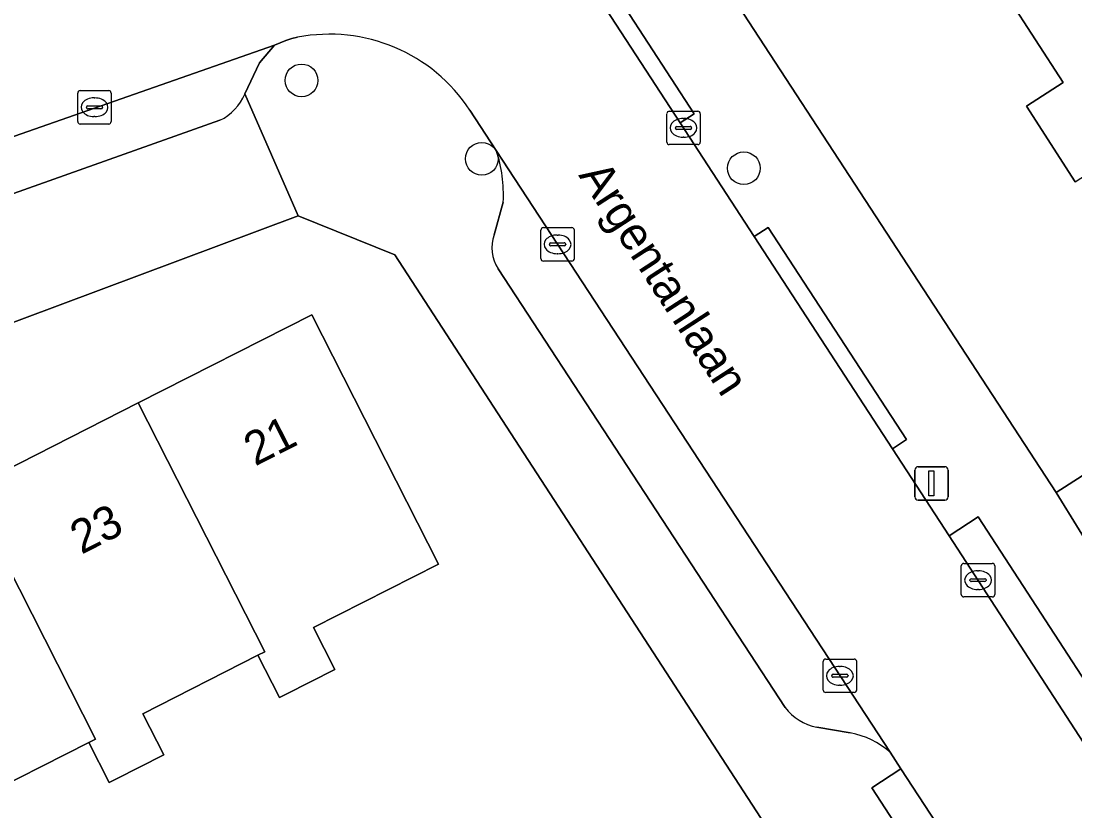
# Model space of a CAD drawing. Extents: x 158472 to 159562, y 388525 to 389606.
# Drawn here: x 159068.88 to 159100.38, y 389057.63 to 389081.24 of the extents above; entities that cross this region are included whole.
import ezdxf

# ---------------------------------------------------------------- set-up
doc = ezdxf.new("R2010")
doc.units = 0
for name, color, linetype in [('IMGEO_Boom', 7, 'Continuous'), ('IMGEO_Erf', 7, 'Continuous'), ('IMGEO_Kolk', 7, 'Continuous'), ('IMGEO_Lichtmast', 7, 'Continuous'), ('IMGEO_Openbare_ruimte_label', 7, 'Continuous'), ('IMGEO_Pand', 7, 'Continuous'), ('IMGEO_Pand_nummerreeks', 7, 'Continuous'), ('IMGEO_Parkeervlak_open', 7, 'Continuous'), ('IMGEO_Rijbaan_lokaal_open', 7, 'Continuous'), ('IMGEO_Voetpad_open', 7, 'Continuous')]:
    doc.layers.add(name, color=color, linetype=linetype)

msp = doc.modelspace()

# ---------------------------------------------------------------- linework, layer by layer
at = {"layer": 'IMGEO_Boom'}
for centre in [(159077.263, 389079.466), (159082.652, 389077.122), (159090.484, 389076.84)]:
    msp.add_circle(centre, 0.489, dxfattribs=at)
at = {"layer": 'IMGEO_Erf'}
msp.add_lwpolyline([(159119.172, 389092.84), (159121.478, 389094.323), (159119.689, 389097.067), (159117.383, 389095.584), (159114.72, 389099.727), (159112.967, 389102.453), (159112.355, 389103.863), (159105.666, 389101.556), (159104.497, 389101.153), (159098.128, 389097.317), (159091.388, 389092.916), (159084.761, 389090.21), (159099.821, 389067.144), (159112.582, 389075.323), (159114.467, 389076.531), (159124.299, 389085.017), (159123.588, 389085.971), (159121.101, 389089.839), (159119.37, 389088.719), (159118.146, 389090.623), (159119.88, 389091.738)], close=True, dxfattribs=at)
for points in [[(159100.391, 389076.438), (159098.931, 389078.694), (159100.032, 389079.406), (159098.375, 389081.967), (159096.799, 389084.404), (159095.715, 389083.702), (159094.247, 389085.97), (159092.78, 389088.238), (159093.932, 389088.983), (159092.159, 389091.724), (159096.358, 389094.44), (159099.075, 389096.198), (159101.292, 389092.771)], [(159066.098, 389037.289), (159071.447, 389039.997), (159069.543, 389043.676), (159072.197, 389045.049), (159074.462, 389046.22), (159076.365, 389042.541), (159085.665, 389047.243), (159084.321, 389049.347), (159082.663, 389051.94), (159088.604, 389055.737), (159088.772, 389055.474), (159091.245, 389057.036), (159080.051, 389074.25), (159077.157, 389075.415), (159065.296, 389070.988)], [(159067.306, 389067.248), (159072.382, 389069.827), (159077.567, 389072.462), (159081.358, 389065.008), (159077.622, 389063.109), (159078.255, 389061.862), (159076.803, 389061.124), (159076.604, 389061.023), (159075.961, 389062.287), (159072.519, 389060.536), (159073.143, 389059.31), (159071.71, 389058.581), (159071.515, 389058.482), (159070.906, 389059.68), (159067.402, 389057.898)]]:
    msp.add_lwpolyline(points, dxfattribs=at)
at = {"layer": 'IMGEO_Kolk'}
for p, q in [((159070.572, 389078.236), (159070.572, 389079.088)), ((159070.647, 389079.162), (159071.499, 389079.162)), ((159071.06, 389078.942), (159071.085, 389078.942)), ((159071.573, 389079.088), (159071.573, 389078.236)), ((159070.831, 389078.656), (159070.831, 389078.668)), ((159070.874, 389078.705), (159071.272, 389078.705)), ((159071.315, 389078.668), (159071.315, 389078.656)), ((159071.269, 389078.619), (159070.871, 389078.619)), ((159071.083, 389078.382), (159071.058, 389078.382)), ((159088.181, 389077.619), (159088.181, 389078.471)), ((159088.256, 389078.545), (159089.108, 389078.545)), ((159088.669, 389078.325), (159088.694, 389078.325)), ((159089.182, 389078.471), (159089.182, 389077.619)), ((159071.499, 389078.162), (159070.647, 389078.162)), ((159088.44, 389078.039), (159088.44, 389078.051)), ((159088.878, 389078.002), (159088.48, 389078.002)), ((159088.483, 389078.088), (159088.881, 389078.088)), ((159088.924, 389078.051), (159088.924, 389078.039)), ((159088.692, 389077.765), (159088.667, 389077.765)), ((159089.108, 389077.545), (159088.256, 389077.545)), ((159084.416, 389074.138), (159084.416, 389074.99)), ((159084.491, 389075.064), (159085.343, 389075.064)), ((159084.904, 389074.844), (159084.929, 389074.844)), ((159085.417, 389074.99), (159085.417, 389074.138)), ((159084.675, 389074.558), (159084.675, 389074.57)), ((159084.718, 389074.607), (159085.116, 389074.607)), ((159085.159, 389074.57), (159085.159, 389074.558)), ((159085.113, 389074.521), (159084.715, 389074.521)), ((159084.927, 389074.284), (159084.902, 389074.284)), ((159085.343, 389074.064), (159084.491, 389074.064)), ((159096.984, 389064.101), (159096.984, 389064.953)), ((159097.059, 389065.027), (159097.911, 389065.027)), ((159097.472, 389064.807), (159097.497, 389064.807)), ((159097.985, 389064.953), (159097.985, 389064.101)), ((159097.243, 389064.521), (159097.243, 389064.533)), ((159097.681, 389064.484), (159097.283, 389064.484)), ((159097.286, 389064.57), (159097.684, 389064.57)), ((159097.727, 389064.533), (159097.727, 389064.521)), ((159097.495, 389064.247), (159097.47, 389064.247)), ((159097.911, 389064.027), (159097.059, 389064.027)), ((159092.855, 389061.244), (159092.855, 389062.096)), ((159092.93, 389062.17), (159093.782, 389062.17)), ((159093.343, 389061.95), (159093.368, 389061.95)), ((159093.856, 389062.096), (159093.856, 389061.244)), ((159093.114, 389061.664), (159093.114, 389061.676)), ((159093.552, 389061.627), (159093.154, 389061.627)), ((159093.157, 389061.713), (159093.555, 389061.713)), ((159093.598, 389061.676), (159093.598, 389061.664)), ((159093.366, 389061.39), (159093.341, 389061.39)), ((159093.782, 389061.17), (159092.93, 389061.17))]:
    msp.add_line(p, q, dxfattribs=at)
for points in [[(159070.572, 389078.236), (159070.572, 389079.088)], [(159070.647, 389079.162), (159071.499, 389079.162)], [(159071.573, 389079.088), (159071.573, 389078.236)], [(159088.181, 389077.619), (159088.181, 389078.471)], [(159088.256, 389078.545), (159089.108, 389078.545)], [(159089.182, 389078.471), (159089.182, 389077.619)], [(159071.499, 389078.162), (159070.647, 389078.162)], [(159089.108, 389077.545), (159088.256, 389077.545)], [(159084.416, 389074.138), (159084.416, 389074.99)], [(159084.491, 389075.064), (159085.343, 389075.064)], [(159085.417, 389074.99), (159085.417, 389074.138)], [(159085.343, 389074.064), (159084.491, 389074.064)], [(159096.984, 389064.101), (159096.984, 389064.953)], [(159097.059, 389065.027), (159097.911, 389065.027)], [(159097.985, 389064.953), (159097.985, 389064.101)], [(159097.911, 389064.027), (159097.059, 389064.027)], [(159092.855, 389061.244), (159092.855, 389062.096)], [(159092.93, 389062.17), (159093.782, 389062.17)], [(159093.856, 389062.096), (159093.856, 389061.244)], [(159093.782, 389061.17), (159092.93, 389061.17)]]:
    msp.add_lwpolyline(points, dxfattribs=at)
for centre, radius, start, end in [((159070.649, 389079.086), 0.0765, 91.552, 178.448), ((159070.649, 389079.086), 0.0765, 91.552, 178.448), ((159071.497, 389079.086), 0.0765, 1.552, 88.448), ((159071.497, 389079.086), 0.0765, 1.552, 88.448), ((159070.871, 389078.665), 0.0403, 85.8775, 175.7526), ((159070.868, 389078.655), 0.0366, 178.938, 274.7102), ((159071.272, 389078.662), 0.043, 264.8664, 352.4533), ((159071.276, 389078.667), 0.0386, 1.7309, 96.639), ((159088.258, 389078.469), 0.0765, 91.552, 178.448), ((159088.258, 389078.469), 0.0765, 91.552, 178.448), ((159089.106, 389078.469), 0.0765, 1.552, 88.448), ((159089.106, 389078.469), 0.0765, 1.552, 88.448), ((159070.649, 389078.238), 0.0765, 181.552, 268.448), ((159070.649, 389078.238), 0.0765, 181.552, 268.448), ((159071.497, 389078.238), 0.0765, 271.552, 358.448), ((159071.497, 389078.238), 0.0765, 271.552, 358.448), ((159088.48, 389078.048), 0.0403, 85.8775, 175.7526), ((159088.477, 389078.038), 0.0366, 178.938, 274.7102), ((159088.881, 389078.045), 0.043, 264.8664, 352.4533), ((159088.885, 389078.05), 0.0386, 1.7309, 96.639), ((159088.258, 389077.621), 0.0765, 181.552, 268.448), ((159088.258, 389077.621), 0.0765, 181.552, 268.448), ((159089.106, 389077.621), 0.0765, 271.552, 358.448), ((159089.106, 389077.621), 0.0765, 271.552, 358.448), ((159084.493, 389074.988), 0.0765, 91.552, 178.448), ((159084.493, 389074.988), 0.0765, 91.552, 178.448), ((159085.341, 389074.988), 0.0765, 1.552, 88.448), ((159085.341, 389074.988), 0.0765, 1.552, 88.448), ((159084.715, 389074.567), 0.0403, 85.8775, 175.7526), ((159084.712, 389074.557), 0.0366, 178.938, 274.7102), ((159085.116, 389074.564), 0.043, 264.8664, 352.4533), ((159085.12, 389074.569), 0.0386, 1.7309, 96.639), ((159084.493, 389074.14), 0.0765, 181.552, 268.448), ((159084.493, 389074.14), 0.0765, 181.552, 268.448), ((159085.341, 389074.14), 0.0765, 271.552, 358.448), ((159085.341, 389074.14), 0.0765, 271.552, 358.448), ((159097.061, 389064.951), 0.0765, 91.552, 178.448), ((159097.061, 389064.951), 0.0765, 91.552, 178.448), ((159097.909, 389064.951), 0.0765, 1.552, 88.448), ((159097.909, 389064.951), 0.0765, 1.552, 88.448), ((159097.283, 389064.53), 0.0403, 85.8775, 175.7526), ((159097.28, 389064.52), 0.0366, 178.938, 274.7102), ((159097.684, 389064.527), 0.043, 264.8664, 352.4533), ((159097.688, 389064.532), 0.0386, 1.7309, 96.639), ((159097.061, 389064.103), 0.0765, 181.552, 268.448), ((159097.061, 389064.103), 0.0765, 181.552, 268.448), ((159097.909, 389064.103), 0.0765, 271.552, 358.448), ((159097.909, 389064.103), 0.0765, 271.552, 358.448), ((159092.932, 389062.094), 0.0765, 91.552, 178.448), ((159092.932, 389062.094), 0.0765, 91.552, 178.448), ((159093.78, 389062.094), 0.0765, 1.552, 88.448), ((159093.78, 389062.094), 0.0765, 1.552, 88.448), ((159093.154, 389061.673), 0.0403, 85.8775, 175.7526), ((159093.151, 389061.663), 0.0366, 178.938, 274.7102), ((159093.555, 389061.67), 0.043, 264.8664, 352.4533), ((159093.559, 389061.675), 0.0386, 1.7309, 96.639), ((159092.932, 389061.246), 0.0765, 181.552, 268.448), ((159092.932, 389061.246), 0.0765, 181.552, 268.448), ((159093.78, 389061.246), 0.0765, 271.552, 358.448), ((159093.78, 389061.246), 0.0765, 271.552, 358.448)]:
    msp.add_arc(centre, radius, start, end, dxfattribs=at)
for centre, major_axis, ratio, start_param, end_param in [((159071.059, 389078.662), (-0.387, 0.002), 0.722429, 4.712389, 7.853982), ((159071.084, 389078.662), (-0.39, 0.002), 0.717154, 1.570796, 4.712389), ((159088.668, 389078.045), (-0.387, 0.002), 0.722429, 4.712389, 7.853982), ((159088.693, 389078.045), (-0.39, 0.002), 0.717154, 1.570796, 4.712389), ((159084.903, 389074.564), (-0.387, 0.002), 0.722429, 4.712389, 7.853982), ((159084.928, 389074.564), (-0.39, 0.002), 0.717154, 1.570796, 4.712389), ((159097.471, 389064.527), (-0.387, 0.002), 0.722429, 4.712389, 7.853982), ((159097.496, 389064.527), (-0.39, 0.002), 0.717154, 1.570796, 4.712389), ((159093.342, 389061.67), (-0.387, 0.002), 0.722429, 4.712389, 7.853982), ((159093.367, 389061.67), (-0.39, 0.002), 0.717154, 1.570796, 4.712389)]:
    msp.add_ellipse(centre, major_axis=major_axis, ratio=ratio, start_param=start_param, end_param=end_param, dxfattribs=at)
at = {"layer": 'IMGEO_Lichtmast'}
for p, q in [((159095.698, 389067.919), (159096.488, 389067.919)), ((159096.488, 389067.919), (159095.698, 389067.919)), ((159095.598, 389067.019), (159095.598, 389067.819)), ((159095.598, 389067.819), (159095.598, 389067.019)), ((159096.588, 389067.819), (159096.588, 389067.019)), ((159096.588, 389067.019), (159096.588, 389067.819)), ((159096.488, 389066.919), (159095.698, 389066.919)), ((159095.698, 389066.919), (159096.488, 389066.919))]:
    msp.add_line(p, q, dxfattribs=at)
msp.add_lwpolyline([(159096.018, 389067.794), (159096.168, 389067.794), (159096.168, 389067.044), (159096.018, 389067.044), (159096.018, 389067.794)], dxfattribs=at)
for centre, start, end in [((159095.698, 389067.819), 90, 180), ((159095.698, 389067.819), 90, 180), ((159096.488, 389067.819), 0, 90), ((159096.488, 389067.819), 360, 90), ((159095.698, 389067.019), 180, 270), ((159095.698, 389067.019), 180, 270), ((159096.488, 389067.019), 270, 0), ((159096.488, 389067.019), 270, 0)]:
    msp.add_arc(centre, 0.1, start, end, dxfattribs=at)
at = {"layer": 'IMGEO_Pand'}
for points in [[(159098.375, 389081.967), (159100.032, 389079.406), (159098.931, 389078.694), (159100.391, 389076.438), (159109.673, 389082.444), (159108.711, 389083.931), (159107.511, 389083.154), (159105.368, 389086.466), (159100, 389082.993)], [(159072.382, 389069.827), (159076.161, 389062.389), (159075.961, 389062.287), (159076.604, 389061.023), (159076.803, 389061.124), (159078.255, 389061.862), (159077.622, 389063.109), (159081.358, 389065.008), (159077.567, 389072.462)], [(159072.382, 389069.827), (159067.306, 389067.248), (159071.101, 389059.779), (159070.906, 389059.68), (159071.515, 389058.482), (159071.71, 389058.581), (159073.143, 389059.31), (159072.519, 389060.536), (159075.961, 389062.287), (159076.161, 389062.389)], [(159067.306, 389067.248), (159062.23, 389064.669), (159066.032, 389057.184), (159065.853, 389057.093), (159066.475, 389055.871), (159066.653, 389055.962), (159068.03, 389056.662), (159067.402, 389057.898), (159070.906, 389059.68), (159071.101, 389059.779)]]:
    msp.add_lwpolyline(points, close=True, dxfattribs=at)
at = {"layer": 'IMGEO_Parkeervlak_open'}
for points in [[(159075.571, 389079.059), (159076.003, 389079.994), (159076.454, 389080.519), (159065.089, 389076.544), (159059.274, 389074.389), (159052.464, 389071.812)], [(159055.943, 389071.44), (159059.807, 389072.86), (159065.641, 389075.022), (159074.824, 389078.274)], [(159094.853, 389059.385), (159083.083, 389077.37)], [(159083.291, 389075.823), (159083.022, 389074.847)], [(159083.139, 389073.836), (159091.721, 389060.724)], [(159092.665, 389060.134), (159093.666, 389059.961)]]:
    msp.add_lwpolyline(points, dxfattribs=at)
for centre, radius, start, end in [((159074.11, 389079.701), 1.596, 296.5768, 336.265), ((159079.067, 389076.043), 4.23, 357.0253, 18.2901), ((159084.1, 389074.459), 1.145, 160.2203, 212.9823), ((159092.95, 389061.64), 1.533, 216.7039, 259.2853), ((159093.209, 389057.508), 2.495, 48.7849, 79.4445)]:
    msp.add_arc(centre, radius, start, end, dxfattribs=at)
at = {"layer": 'IMGEO_Rijbaan_lokaal_open'}
for points in [[(159134.041, 389093.811), (159129.561, 389089.862), (159127.186, 389088.343), (159125.894, 389087.454), (159123.588, 389085.971), (159124.299, 389085.017), (159114.467, 389076.531), (159112.582, 389075.323), (159099.821, 389067.144), (159101.886, 389063.796), (159102.991, 389064.652), (159108.915, 389068.37), (159109.558, 389067.345), (159110.71, 389068.098), (159111.495, 389066.747), (159113.667, 389068.155), (159115.398, 389069.601), (159117.532, 389071.451), (159119.728, 389073.302), (159121.893, 389075.15), (159124.068, 389077.069), (159126.208, 389078.868), (159128.368, 389080.706), (159130.496, 389082.529)], [(159082.291, 389078.58), (159083.083, 389077.37), (159094.853, 389059.385), (159095.181, 389058.884), (159097.651, 389055.11), (159099.999, 389051.48), (159100.37, 389050.907), (159112.513, 389032.135), (159113.143, 389031.161), (159115.274, 389032.515), (159117.405, 389033.869), (159117.093, 389034.348), (159106.699, 389050.338), (159102.726, 389056.457), (159102.383, 389056.984), (159096.621, 389065.857), (159094.928, 389068.456), (159090.797, 389074.796), (159088.584, 389078.194), (159084.452, 389084.536), (159084.089, 389085.093)], [(159059.274, 389074.389), (159065.089, 389076.544), (159076.454, 389080.519), (159076.795, 389080.662), (159076.968, 389080.714), (159077.143, 389080.755)]]:
    msp.add_lwpolyline(points, dxfattribs=at)
msp.add_arc((159078.096, 389075.831), 5.015, 33.2371, 100.9553, dxfattribs=at)
at = {"layer": 'IMGEO_Voetpad_open'}
for points in [[(159117.093, 389034.348), (159117.405, 389033.869), (159120.451, 389035.544), (159113.143, 389046.668), (159111.04, 389049.939), (159105.163, 389059.012), (159101.886, 389063.796), (159099.821, 389067.144), (159084.761, 389090.21)], [(159084.089, 389085.093), (159084.452, 389084.536), (159084.87, 389084.809), (159089.002, 389078.467), (159088.584, 389078.194), (159090.797, 389074.796), (159091.215, 389075.069), (159095.345, 389068.729), (159094.928, 389068.456), (159096.621, 389065.857), (159097.493, 389066.423), (159103.255, 389057.55), (159102.383, 389056.984), (159102.726, 389056.457)], [(159077.143, 389080.755), (159076.968, 389080.714), (159076.795, 389080.662), (159076.454, 389080.519), (159076.003, 389079.994), (159075.571, 389079.059), (159077.157, 389075.415), (159080.051, 389074.25), (159091.245, 389057.036), (159088.772, 389055.474), (159090.262, 389053.143), (159091.919, 389050.55), (159094.161, 389047.197), (159094.634, 389046.479), (159097.025, 389048.03), (159110.952, 389026.462), (159113.466, 389028.535), (159113.482, 389028.548), (159113.143, 389031.161)], [(159020.343, 389051.03), (159039.243, 389060.581), (159040.353, 389058.327), (159065.296, 389070.988), (159077.157, 389075.415), (159075.571, 389079.059)], [(159083.083, 389077.37), (159082.291, 389078.58)], [(159074.824, 389078.274), (159065.641, 389075.022), (159059.807, 389072.86), (159055.943, 389071.44)], [(159083.022, 389074.847), (159083.291, 389075.823)], [(159091.721, 389060.724), (159083.139, 389073.836)], [(159093.666, 389059.961), (159092.665, 389060.134)], [(159100.37, 389050.907), (159099.999, 389051.48), (159099.127, 389050.913), (159094.309, 389058.317), (159095.181, 389058.884), (159094.853, 389059.385)]]:
    msp.add_lwpolyline(points, dxfattribs=at)
for points in [[(159084.452, 389084.536), (159088.584, 389078.194), (159089.002, 389078.467), (159084.87, 389084.809)], [(159094.928, 389068.456), (159095.345, 389068.729), (159091.215, 389075.069), (159090.797, 389074.796)], [(159102.383, 389056.984), (159103.255, 389057.55), (159097.493, 389066.423), (159096.621, 389065.857)], [(159099.999, 389051.48), (159097.651, 389055.11), (159095.181, 389058.884), (159094.309, 389058.317), (159099.127, 389050.913)]]:
    msp.add_lwpolyline(points, close=True, dxfattribs=at)
for centre, radius, start, end in [((159078.096, 389075.831), 5.015, 33.2371, 100.9553), ((159074.11, 389079.701), 1.596, 296.5768, 336.265), ((159079.067, 389076.043), 4.23, 357.0253, 18.2901), ((159084.1, 389074.459), 1.145, 160.2203, 212.9823), ((159092.95, 389061.64), 1.533, 216.7039, 259.2853), ((159093.209, 389057.508), 2.495, 48.7849, 79.4445)]:
    msp.add_arc(centre, radius, start, end, dxfattribs=at)

# ---------------------------------------------------------------- texts
at = {"layer": 'IMGEO_Openbare_ruimte_label'}
msp.add_text('Argentanlaan', height=1, rotation=302.959, dxfattribs=at).set_placement((159085.527, 389076.63))
at = {"layer": 'IMGEO_Pand_nummerreeks'}
for s, p in [('21', (159075.873, 389067.922)), ('23', (159070.682, 389065.284))]:
    msp.add_text(s, height=1, rotation=26.9347, dxfattribs=at).set_placement(p)

doc.saveas('drawing.dxf')
